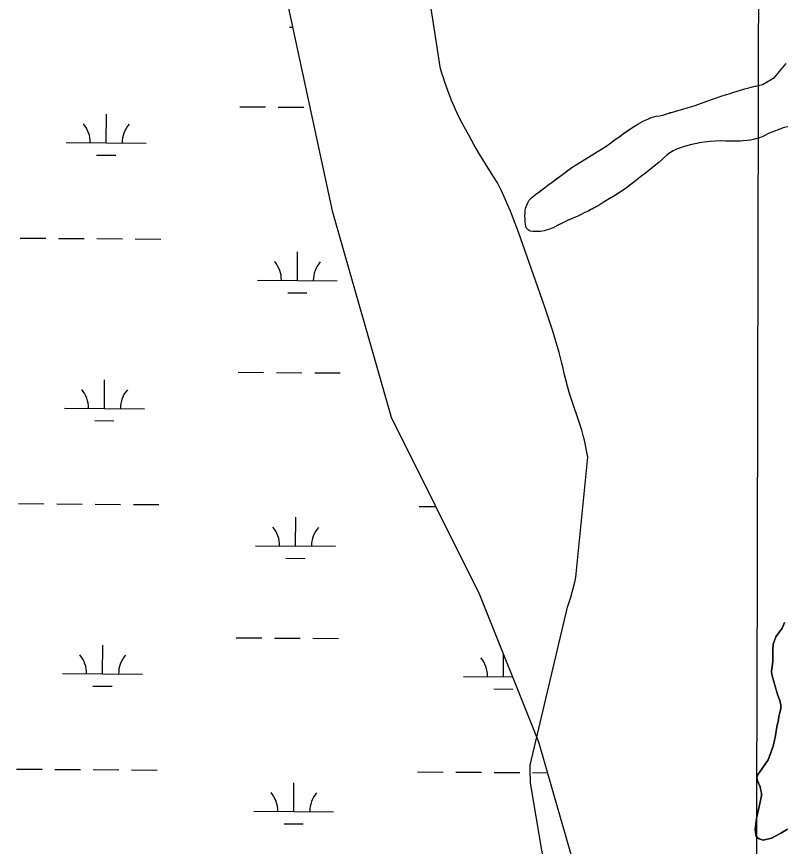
# Model space of a CAD drawing. Extents: x 3172231 to 3210228, y 940198 to 965780.
# Drawn here: x 3196444 to 3197406, y 952152 to 953192 of the extents above; entities that cross this region are included whole.
import ezdxf

# ---------------------------------------------------------------- set-up
doc = ezdxf.new("R2010")
doc.units = 0
for name, color, linetype in [('V-GRID-MAJR', 7, 'Continuous'), ('V-ROAD-CNTR', 7, 'Continuous'), ('V-SITE-VEGE', 7, 'Continuous'), ('V-TOPO-SHOR', 7, 'Continuous'), ('V-WETL-SWMP', 7, 'Continuous')]:
    doc.layers.add(name, color=color, linetype=linetype)

msp = doc.modelspace()

# ---------------------------------------------------------------- linework, layer by layer
at = {"layer": 'V-GRID-MAJR'}
msp.add_spline([(3197355.974, 945678.243), (3197370.077, 951738.379), (3197384.187, 957801.599), (3197398.298, 963864.87), (3197398.305, 963867.904)], degree=3, dxfattribs=at)
at = {"layer": 'V-ROAD-CNTR'}
for points in [[(3197072.69, 952921.491), (3197069.505, 952930.283), (3197066.169, 952939.02), (3197062.68, 952947.695), (3197059.04, 952956.309), (3197055.249, 952964.857), (3197051.313, 952973.34), (3197047.227, 952981.751), (3197046.511, 952983.187), (3197038.763, 952995.045), (3197031.222, 953007.036), (3197023.892, 953019.158), (3197016.776, 953031.405), (3197009.872, 953043.775), (3197004.561, 953053.652), (3197001.721, 953059.016), (3196998.974, 953064.431), (3196996.322, 953069.891), (3196993.764, 953075.398), (3196991.305, 953080.948), (3196988.941, 953086.539), (3196986.674, 953092.173), (3196984.507, 953097.844), (3196982.439, 953103.552), (3196980.471, 953109.294), (3196978.603, 953115.072), (3196976.836, 953120.88), (3196975.171, 953126.717), (3196974.624, 953128.72), (3196916.702, 953505.965)], [(3197137.709, 951933.724), (3197087.823, 952231.427), (3197087.526, 952237.016), (3197087.325, 952242.61), (3197087.219, 952253.802), (3197134.175, 952451.643), (3197136.195, 952457.836), (3197138.105, 952464.062), (3197139.908, 952470.32), (3197141.603, 952476.61), (3197143.188, 952482.928), (3197144.665, 952489.271), (3197159.429, 952639.438), (3197155.237, 952660.834), (3197154.176, 952665.065), (3197151.833, 952673.468), (3197136.283, 952720.551), (3197134.017, 952728.541), (3197131.881, 952736.567), (3197129.881, 952744.626), (3197128.009, 952752.717), (3197126.999, 952757.362), (3197123.446, 952770.817), (3197115.641, 952797.527), (3197106.908, 952823.951), (3197102.196, 952837.046), (3197072.69, 952921.491)]]:
    msp.add_lwpolyline(points, dxfattribs=at)
at = {"layer": 'V-SITE-VEGE'}
for p, q in [((3197393.126, 953115.512), (3197407.628, 953132.969)), ((3197378.348, 953106.515), (3197393.126, 953115.512)), ((3197365.255, 953103.431), (3197374.981, 953105.606)), ((3197374.981, 953105.606), (3197378.348, 953106.515)), ((3197327.822, 953092.296), (3197333.063, 953093.943)), ((3197333.063, 953093.943), (3197336.432, 953094.852)), ((3197336.432, 953094.852), (3197342.236, 953096.867)), ((3197342.236, 953096.867), (3197355.9, 953101.068)), ((3197355.9, 953101.068), (3197359.828, 953101.975)), ((3197359.828, 953101.975), (3197365.255, 953103.431)), ((3197293.931, 953080.391), (3197308.351, 953085.708)), ((3197308.351, 953085.708), (3197327.822, 953092.296)), ((3197267.166, 953072.359), (3197273.906, 953074.552)), ((3197273.906, 953074.552), (3197278.584, 953075.642)), ((3197278.584, 953075.642), (3197284.011, 953077.284)), ((3197284.011, 953077.284), (3197293.931, 953080.391)), ((3197232.356, 953062.328), (3197239.287, 953065.08)), ((3197239.287, 953065.08), (3197245.087, 953066.723)), ((3197245.087, 953066.723), (3197249.576, 953067.437)), ((3197249.576, 953067.437), (3197254.815, 953068.709)), ((3197254.815, 953068.709), (3197258.558, 953069.989)), ((3197258.558, 953069.989), (3197267.166, 953072.359)), ((3197204.219, 953044.965), (3197215.854, 953052.915)), ((3197215.854, 953052.915), (3197222.047, 953056.982)), ((3197222.047, 953056.982), (3197228.606, 953060.484)), ((3197228.606, 953060.484), (3197232.356, 953062.328)), ((3197405.246, 953052.536), (3197385.77, 953045.2)), ((3197409.922, 953053.626), (3197405.246, 953052.536)), ((3197198.396, 953040.523), (3197204.219, 953044.965)), ((3197381.27, 953042.802), (3197378.461, 953041.516)), ((3197385.77, 953045.2), (3197381.27, 953042.802)), ((3197177.941, 953026.283), (3197186.571, 953032.2)), ((3197186.571, 953032.2), (3197194.083, 953037.936)), ((3197194.083, 953037.936), (3197198.396, 953040.523)), ((3197295.84, 953032.562), (3197287.425, 953030.938)), ((3197299.023, 953033.287), (3197295.84, 953032.562)), ((3197312.482, 953035.063), (3197299.023, 953033.287)), ((3197325.188, 953035.908), (3197312.482, 953035.063)), ((3197331.91, 953035.489), (3197325.188, 953035.908)), ((3197343.677, 953035.407), (3197331.91, 953035.489)), ((3197354.141, 953035.894), (3197343.677, 953035.407)), ((3197358.812, 953036.234), (3197354.141, 953035.894)), ((3197363.113, 953036.953), (3197358.812, 953036.234)), ((3197366.293, 953037.678), (3197363.113, 953036.953)), ((3197374.34, 953039.863), (3197366.293, 953037.678)), ((3197378.461, 953041.516), (3197374.34, 953039.863)), ((3197140.61, 953003.38), (3197177.941, 953026.283)), ((3197266.451, 953023.24), (3197261.014, 953019.916)), ((3197270.576, 953025.451), (3197266.451, 953023.24)), ((3197274.136, 953026.924), (3197270.576, 953025.451)), ((3197278.817, 953028.57), (3197274.136, 953026.924)), ((3197287.425, 953030.938), (3197278.817, 953028.57)), ((3197252.369, 953012.506), (3197248.423, 953008.983)), ((3197254.626, 953014.73), (3197252.369, 953012.506)), ((3197258.384, 953017.88), (3197254.626, 953014.73)), ((3197261.014, 953019.916), (3197258.384, 953017.88)), ((3197126.153, 952992.46), (3197137.796, 953001.344)), ((3197137.796, 953001.344), (3197140.61, 953003.38)), ((3197248.423, 953008.983), (3197230.204, 952994.355)), ((3197114.705, 952984.321), (3197126.153, 952992.46)), ((3197227.199, 952992.132), (3197220.814, 952987.135)), ((3197230.204, 952994.355), (3197227.199, 952992.132)), ((3197105.315, 952977.102), (3197109.259, 952980.25)), ((3197109.259, 952980.25), (3197114.705, 952984.321)), ((3197217.244, 952984.172), (3197207.479, 952976.582)), ((3197220.814, 952987.135), (3197217.244, 952984.172)), ((3197088.794, 952964.515), (3197094.426, 952968.959)), ((3197094.426, 952968.959), (3197097.803, 952971.364)), ((3197097.803, 952971.364), (3197105.315, 952977.102)), ((3197207.479, 952976.582), (3197192.095, 952966.6)), ((3197084.452, 952958.381), (3197086.156, 952961.732)), ((3197086.156, 952961.732), (3197088.794, 952964.515)), ((3197184.216, 952962.172), (3197177.277, 952957.738)), ((3197192.095, 952966.6), (3197184.216, 952962.172)), ((3197081.023, 952948.881), (3197081.982, 952952.235)), ((3197081.189, 952945.704), (3197081.023, 952948.881)), ((3197081.982, 952952.235), (3197084.452, 952958.381)), ((3197173.525, 952955.524), (3197159.839, 952947.959)), ((3197177.277, 952957.738), (3197173.525, 952955.524)), ((3197080.788, 952941.596), (3197081.189, 952945.704)), ((3197081.136, 952938.233), (3197080.788, 952941.596)), ((3197081.112, 952934.498), (3197081.136, 952938.233)), ((3197147.096, 952941.698), (3197134.73, 952936.367)), ((3197151.219, 952943.724), (3197147.096, 952941.698)), ((3197154.966, 952945.751), (3197151.219, 952943.724)), ((3197159.839, 952947.959), (3197154.966, 952945.751)), ((3197081.275, 952931.321), (3197081.112, 952934.498)), ((3197082.365, 952926.832), (3197081.275, 952931.321)), ((3197118.987, 952928.819), (3197116.173, 952926.969)), ((3197126.487, 952932.501), (3197118.987, 952928.819)), ((3197134.73, 952936.367), (3197126.487, 952932.501)), ((3197084.777, 952924.387), (3197082.365, 952926.832)), ((3197087.38, 952922.687), (3197084.777, 952924.387)), ((3197090.553, 952922.292), (3197087.38, 952922.687)), ((3197094.847, 952922.261), (3197090.553, 952922.292)), ((3197100.078, 952922.412), (3197094.847, 952922.261)), ((3197104.942, 952923.311), (3197100.078, 952922.412)), ((3197108.686, 952924.407), (3197104.942, 952923.311)), ((3197111.678, 952925.132), (3197108.686, 952924.407)), ((3197116.173, 952926.969), (3197111.678, 952925.132)), ((3197402.652, 952425.518), (3197405.824, 952432.582)), ((3197394.728, 952414.418), (3197402.652, 952425.518)), ((3197391.687, 952405.108), (3197392.702, 952408.768)), ((3197392.702, 952408.768), (3197394.728, 952414.418)), ((3197390.988, 952398.786), (3197391.687, 952405.108)), ((3197391.289, 952392.126), (3197390.988, 952398.786)), ((3197391.25, 952384.13), (3197391.289, 952392.126)), ((3197389.526, 952371.486), (3197390.898, 952380.139)), ((3197390.898, 952380.139), (3197391.25, 952384.13)), ((3197389.837, 952367.157), (3197389.526, 952371.486)), ((3197397.37, 952341.147), (3197389.837, 952367.157)), ((3197399.342, 952336.144), (3197397.37, 952341.147)), ((3197400.329, 952333.141), (3197399.342, 952336.144)), ((3197401.13, 952329.131), (3197400.329, 952333.141)), ((3197400.95, 952324.149), (3197401.13, 952329.131)), ((3197398.22, 952310.509), (3197398.572, 952314.503)), ((3197398.572, 952314.503), (3197399.588, 952317.828)), ((3197399.588, 952317.828), (3197400.95, 952324.149)), ((3197396.147, 952301.698), (3197398.22, 952310.509)), ((3197393.903, 952288.495), (3197396.147, 952301.698)), ((3197391.683, 952277.596), (3197393.903, 952288.495)), ((3197385.162, 952260.499), (3197391.683, 952277.596)), ((3197371.907, 952241.041), (3197385.162, 952260.499)), ((3197371.227, 952237.715), (3197371.907, 952241.041)), ((3197372.208, 952233.381), (3197371.227, 952237.715)), ((3197375.172, 952226.707), (3197372.208, 952233.381)), ((3197376.798, 952218.707), (3197375.172, 952226.707)), ((3197374.051, 952201.738), (3197376.781, 952215.375)), ((3197376.781, 952215.375), (3197376.798, 952218.707)), ((3197370.629, 952186.742), (3197374.051, 952201.738)), ((3197369.114, 952173.078), (3197370.629, 952186.742)), ((3197370.195, 952164.466), (3197369.114, 952173.078)), ((3197401.097, 952168.572), (3197389.485, 952162.359)), ((3197409.65, 952173.676), (3197401.097, 952168.572)), ((3197373.875, 952161.31), (3197370.195, 952164.466)), ((3197379.177, 952159.838), (3197373.875, 952161.31)), ((3197389.485, 952162.359), (3197379.177, 952159.838))]:
    msp.add_line(p, q, dxfattribs=at)
at = {"layer": 'V-TOPO-SHOR'}
for points in [[(3197284.011, 953077.284), (3197290.937, 953079.478), (3197293.931, 953080.391), (3197308.351, 953085.708), (3197327.822, 953092.296), (3197333.063, 953093.943), (3197336.432, 953094.852), (3197342.236, 953096.867), (3197350.657, 953099.423), (3197355.9, 953101.068), (3197359.828, 953101.975), (3197365.255, 953103.431), (3197369.37, 953104.336), (3197374.981, 953105.606), (3197378.35, 953106.515), (3197393.126, 953115.512), (3197407.628, 953132.969)], [(3197270.576, 953025.453), (3197266.451, 953023.24), (3197263.826, 953021.579), (3197261.014, 953019.916), (3197258.384, 953017.88), (3197254.626, 953014.73), (3197252.369, 953012.506), (3197248.423, 953008.983), (3197244.29, 953005.649), (3197240.157, 953002.317), (3197234.148, 952997.502), (3197230.204, 952994.355), (3197227.199, 952992.132), (3197223.255, 952988.987), (3197220.814, 952987.135), (3197217.244, 952984.172), (3197212.175, 952980.285), (3197207.479, 952976.582), (3197203.539, 952973.993), (3197200.539, 952972.146), (3197194.909, 952968.449), (3197192.095, 952966.6), (3197187.407, 952964.02), (3197184.218, 952962.172), (3197179.905, 952959.401), (3197177.277, 952957.738), (3197173.525, 952955.522), (3197167.902, 952952.387), (3197163.214, 952949.804), (3197159.839, 952947.959), (3197154.966, 952945.751), (3197151.219, 952943.724), (3197147.096, 952941.698), (3197142.973, 952939.859), (3197138.29, 952937.838), (3197134.73, 952936.367), (3197130.796, 952934.526), (3197126.485, 952932.503), (3197122.737, 952930.66), (3197118.987, 952928.819), (3197116.173, 952926.969), (3197111.678, 952925.132), (3197108.686, 952924.407), (3197104.942, 952923.311), (3197100.078, 952922.412), (3197094.847, 952922.261), (3197090.553, 952922.292), (3197087.38, 952922.687), (3197084.777, 952924.387), (3197082.365, 952926.832), (3197081.275, 952931.321), (3197081.112, 952934.498), (3197081.136, 952938.233), (3197080.788, 952941.596), (3197081.189, 952945.704), (3197081.023, 952948.881), (3197081.982, 952952.235), (3197084.452, 952958.381), (3197086.156, 952961.732), (3197088.792, 952964.515), (3197091.608, 952966.737), (3197094.426, 952968.959), (3197097.803, 952971.364), (3197100.432, 952973.401), (3197105.315, 952977.102), (3197109.259, 952980.25), (3197114.705, 952984.321), (3197119.208, 952987.465), (3197122.024, 952989.501), (3197126.153, 952992.46), (3197131.224, 952996.347), (3197133.665, 952998.199), (3197137.796, 953001.344), (3197140.61, 953003.38), (3197151.679, 953010.214), (3197177.941, 953026.283), (3197182.068, 953029.056), (3197186.571, 953032.2), (3197189.012, 953034.051), (3197191.454, 953035.9), (3197194.083, 953037.936), (3197198.396, 953040.523), (3197201.214, 953042.745), (3197204.219, 953044.965), (3197208.911, 953048.108), (3197211.536, 953049.958), (3197215.854, 953052.915), (3197222.047, 953056.982), (3197228.606, 953060.484), (3197232.356, 953062.328), (3197239.287, 953065.08), (3197245.087, 953066.723), (3197249.576, 953067.437), (3197254.815, 953068.709), (3197258.558, 953069.989), (3197263.05, 953071.265), (3197267.166, 953072.359), (3197270.535, 953073.456), (3197273.906, 953074.552), (3197278.584, 953075.642), (3197284.011, 953077.284)], [(3197409.922, 953053.626), (3197405.246, 953052.536), (3197385.77, 953045.2), (3197381.27, 953042.802), (3197378.461, 953041.516), (3197374.34, 953039.863), (3197371.157, 953038.952), (3197366.293, 953037.678), (3197363.113, 953036.953), (3197358.812, 953036.234), (3197354.141, 953035.894), (3197350.589, 953035.732), (3197343.677, 953035.407), (3197337.888, 953035.446), (3197331.91, 953035.489), (3197325.188, 953035.908), (3197312.482, 953035.063), (3197305.378, 953034.178), (3197299.023, 953033.287), (3197295.84, 953032.562), (3197287.425, 953030.94), (3197282.184, 953029.482), (3197278.817, 953028.57), (3197274.136, 953026.924), (3197270.576, 953025.453)], [(3197405.824, 952432.582), (3197402.652, 952425.518), (3197394.728, 952414.418), (3197392.702, 952408.768), (3197391.687, 952405.108), (3197390.988, 952398.786), (3197391.289, 952392.126), (3197391.271, 952388.128), (3197391.25, 952384.132), (3197390.898, 952380.139), (3197389.526, 952371.488), (3197389.837, 952367.157), (3197395.404, 952347.817), (3197396.387, 952344.481), (3197397.37, 952341.147), (3197399.342, 952336.144), (3197400.327, 952333.141), (3197401.13, 952329.131), (3197400.95, 952324.149), (3197400.268, 952320.821), (3197399.588, 952317.828), (3197398.572, 952314.503), (3197398.22, 952310.509), (3197396.147, 952301.698), (3197393.903, 952288.495), (3197393.219, 952284.835), (3197391.683, 952277.596), (3197388.422, 952269.086), (3197385.162, 952260.499), (3197371.909, 952241.041), (3197371.227, 952237.715), (3197372.206, 952233.381), (3197375.172, 952226.707), (3197376.146, 952221.708), (3197376.798, 952218.707), (3197376.781, 952215.377), (3197374.051, 952201.738), (3197370.629, 952186.742), (3197369.114, 952173.078), (3197370.195, 952164.466), (3197373.877, 952161.31), (3197379.177, 952159.838)], [(3197379.177, 952159.838), (3197389.485, 952162.359), (3197401.097, 952168.572), (3197409.65, 952173.676)]]:
    msp.add_lwpolyline(points, dxfattribs=at)
at = {"layer": 'V-WETL-SWMP'}
for p, q in [((3196728.291, 953466.158), (3196839.182, 952948.451)), ((3196785.942, 953178.242), (3196789.967, 953178.215)), ((3196723.855, 953078.661), (3196755.854, 953078.444)), ((3196771.854, 953078.335), (3196803.853, 953078.117)), ((3196556.478, 953033.37), (3196556.724, 953069.369)), ((3196506.48, 953033.71), (3196606.477, 953033.029)), ((3196544.374, 953018.021), (3196568.373, 953017.857)), ((3196839.182, 952948.451), (3196913.11, 952689.598)), ((3196448.82, 952914.029), (3196480.819, 952913.811)), ((3196496.818, 952913.702), (3196528.818, 952913.484)), ((3196544.817, 952913.375), (3196576.817, 952913.157)), ((3196592.816, 952913.048), (3196624.816, 952912.831)), ((3196795.782, 952860.924), (3196796.027, 952896.923)), ((3196745.783, 952861.264), (3196845.781, 952860.583)), ((3196783.677, 952845.575), (3196807.677, 952845.411)), ((3196721.59, 952745.994), (3196753.589, 952745.776)), ((3196769.589, 952745.667), (3196801.588, 952745.45)), ((3196817.588, 952745.341), (3196849.587, 952745.123)), ((3196554.214, 952700.702), (3196554.459, 952736.702)), ((3196504.215, 952701.043), (3196604.213, 952700.362)), ((3196913.11, 952689.598), (3197024.001, 952467.724)), ((3196542.109, 952685.353), (3196566.109, 952685.19)), ((3196446.555, 952581.361), (3196478.554, 952581.144)), ((3196494.554, 952581.035), (3196526.553, 952580.817)), ((3196542.553, 952580.708), (3196574.552, 952580.49)), ((3196590.552, 952580.381), (3196622.551, 952580.163)), ((3196948.451, 952577.945), (3196968.983, 952577.805)), ((3196793.518, 952528.256), (3196793.763, 952564.256)), ((3196743.519, 952528.597), (3196843.516, 952527.916)), ((3196781.413, 952512.907), (3196805.412, 952512.744)), ((3197024.001, 952467.724), (3197097.929, 952282.829)), ((3196719.326, 952413.327), (3196751.325, 952413.109)), ((3196767.324, 952413), (3196799.324, 952412.782)), ((3196815.323, 952412.673), (3196847.323, 952412.455)), ((3196551.949, 952368.035), (3196552.194, 952404.034)), ((3197053.846, 952364.619), (3197054.036, 952392.605)), ((3196501.951, 952368.375), (3196601.948, 952367.695)), ((3197003.847, 952364.959), (3197065.258, 952364.541)), ((3196539.845, 952352.686), (3196563.844, 952352.523)), ((3197041.741, 952349.27), (3197065.74, 952349.106)), ((3197097.929, 952282.829), (3197171.856, 952023.976)), ((3196444.291, 952248.694), (3196476.29, 952248.476)), ((3196492.289, 952248.367), (3196524.289, 952248.15)), ((3196540.288, 952248.041), (3196572.288, 952247.823)), ((3196588.287, 952247.714), (3196620.286, 952247.496)), ((3196946.187, 952245.278), (3196978.186, 952245.06)), ((3196994.186, 952244.951), (3197026.185, 952244.733)), ((3197042.185, 952244.624), (3197074.184, 952244.406)), ((3197090.184, 952244.297), (3197108.97, 952244.17)), ((3196791.253, 952195.589), (3196791.498, 952231.588)), ((3196741.254, 952195.929), (3196841.252, 952195.249)), ((3196779.148, 952180.24), (3196803.148, 952180.077))]:
    msp.add_line(p, q, dxfattribs=at)
for centre, start, end in [((3196501.24, 953034.22), 358.838165, 40.381824), ((3196611.723, 953033.468), 138.838162, 180.381821), ((3196740.544, 952861.775), 358.838165, 40.381824), ((3196851.027, 952861.022), 138.838162, 180.381821), ((3196498.976, 952701.553), 358.838165, 40.381824), ((3196609.459, 952700.801), 138.838162, 180.381821), ((3196738.279, 952529.107), 358.838165, 40.381824), ((3196848.763, 952528.355), 138.838162, 180.381821), ((3196496.711, 952368.886), 358.838165, 40.381824), ((3196607.194, 952368.134), 138.838162, 180.381821), ((3196998.607, 952365.469), 358.838165, 40.381824), ((3196736.015, 952196.44), 358.838165, 40.381824), ((3196846.498, 952195.688), 138.838162, 180.381821)]:
    msp.add_arc(centre, 35.246, start, end, dxfattribs=at)

doc.saveas('drawing.dxf')
